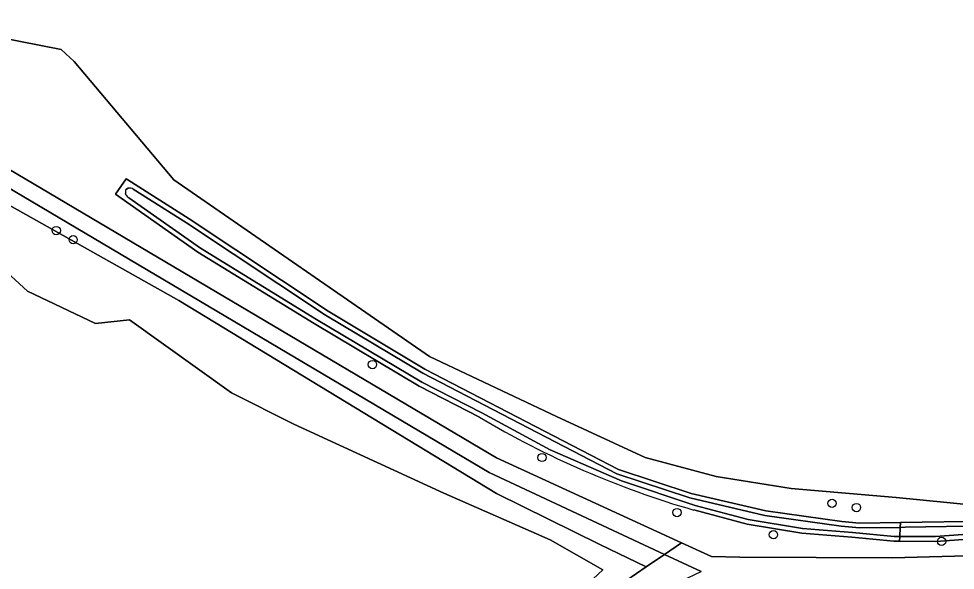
# Model space of a CAD drawing. Extents: x 161385 to 162589, y 388479 to 389756.
# Drawn here: x 162168.4 to 162279.1, y 389035.2 to 389100.4 of the extents above; entities that cross this region are included whole.
import ezdxf

# ---------------------------------------------------------------- set-up
doc = ezdxf.new("R2010")
doc.units = 0
for name, color, linetype in [('IMGEO_Boom', 7, 'Continuous'), ('IMGEO_Bouwland', 7, 'Continuous'), ('IMGEO_Grasland_overig', 7, 'Continuous'), ('IMGEO_Groenvoorziening', 7, 'Continuous'), ('IMGEO_Loofbos', 7, 'Continuous'), ('IMGEO_Oever', 7, 'Continuous'), ('IMGEO_Waterloop', 7, 'Continuous')]:
    doc.layers.add(name, color=color, linetype=linetype)

msp = doc.modelspace()

# ---------------------------------------------------------------- linework, layer by layer
at = {"layer": 'IMGEO_Boom'}
for centre in [(162172.86, 389075.35), (162174.86, 389074.27), (162210.21, 389059.52), (162230.24, 389048.54), (162264.5, 389043.12), (162267.39, 389042.63), (162246.19, 389042.04), (162257.58, 389039.42), (162277.44, 389038.63)]:
    msp.add_circle(centre, 0.489, dxfattribs=at)
at = {"layer": 'IMGEO_Bouwland'}
msp.add_lwpolyline([(162114.59, 389132.67), (162160.79, 389099.21), (162173.46, 389096.72), (162174.96, 389095.33), (162186.74, 389081.33), (162216.97, 389060.48), (162231.95, 389053.37), (162242.41, 389048.54), (162250.83, 389046.3), (162259.67, 389044.88), (162272.08, 389043.81), (162281.27, 389042.92), (162285.01, 389043), (162288.13, 389044.02), (162286.54, 389047.84), (162282.72, 389062.17), (162282.57, 389074.95), (162284.35, 389083.99), (162287.92, 389095.13), (162294.39, 389109.22)], dxfattribs=at)
at = {"layer": 'IMGEO_Grasland_overig'}
for points in [[(162109.04, 389128.66), (162160.7, 389084.27), (162223.99, 389046.78), (162244.71, 389037.09), (162246.73, 389038.47), (162224.85, 389048.5), (162162.3, 389085.5), (162110.46, 389129.68)], [(162230.59, 389028.91), (162237.43, 389035.29), (162231.21, 389038.83), (162218.65, 389044.34), (162200.94, 389052.46), (162193.55, 389056.16), (162181.52, 389064.81), (162177.5, 389064.36), (162169.45, 389068.17), (162161.24, 389075.73)], [(162283.33, 389037.01), (162271.63, 389036.67), (162253.62, 389036.77), (162250.28, 389036.85), (162246.73, 389038.47), (162244.71, 389037.09), (162249.04, 389035.07)]]:
    msp.add_lwpolyline(points, dxfattribs=at)
at = {"layer": 'IMGEO_Groenvoorziening'}
msp.add_lwpolyline([(162166.4, 389078.85), (162161.51, 389081.6), (162159.64, 389082.65), (162156.61, 389085.22), (162161.24, 389075.73), (162169.45, 389068.17), (162177.5, 389064.36), (162181.52, 389064.81), (162193.55, 389056.16), (162200.94, 389052.46), (162218.65, 389044.34), (162231.21, 389038.83), (162237.43, 389035.29), (162230.59, 389028.91), (162223, 389023.95), (162233.93, 389030.41), (162234.24, 389029.87), (162237.97, 389032.46), (162242.56, 389035.61), (162237.06, 389038.25), (162224.87, 389044.3), (162187.33, 389067.1)], close=True, dxfattribs=at)
at = {"layer": 'IMGEO_Loofbos'}
for points in [[(162109.04, 389128.66), (162100.7, 389135.29), (162097.11, 389135.29), (162098.96, 389134.71), (162109.75, 389126.06), (162130.42, 389108.85), (162130.93, 389107.73), (162130.81, 389107.32), (162139.7, 389099.55), (162156.61, 389085.22), (162159.64, 389082.65), (162161.51, 389081.6), (162166.4, 389078.85), (162187.33, 389067.1), (162224.87, 389044.3), (162237.06, 389038.25), (162242.56, 389035.61), (162244.71, 389037.09), (162223.99, 389046.78), (162160.7, 389084.27)], [(162235.58, 389028), (162242.07, 389031.75), (162249.04, 389035.07), (162244.71, 389037.09), (162242.56, 389035.61), (162237.97, 389032.46), (162234.24, 389029.87), (162234.58, 389029.26), (162219.12, 389018.24), (162197.65, 389005.72), (162196.33, 389003.63), (162195.62, 389002.91), (162190.56, 389000), (162187.98, 388998.52), (162180.23, 388995.32), (162191.02, 388997.34), (162195.18, 389000), (162199.87, 389003)]]:
    msp.add_lwpolyline(points, close=True, dxfattribs=at)
for points in [[(162186.74, 389081.33), (162174.96, 389095.33), (162173.46, 389096.72), (162160.79, 389099.21), (162114.59, 389132.67)], [(162110.46, 389129.68), (162162.3, 389085.5), (162224.85, 389048.5), (162246.73, 389038.47), (162250.28, 389036.85), (162253.62, 389036.77), (162271.63, 389036.67), (162283.33, 389037.01), (162288.82, 389038.04), (162296.68, 389042.37), (162328.4, 389060.45), (162336.73, 389065.8), (162344.55, 389071.89), (162350.74, 389077.58), (162361.59, 389089.75), (162362.44, 389090.61), (162365.61, 389093.51), (162369.02, 389096.12), (162372.66, 389098.41), (162375.71, 389100.3), (162375.95, 389100.49)], [(162203.31, 389064.37), (162189.58, 389072.81), (162179.87, 389079.66), (162181.12, 389081.46), (162181.3, 389081.34), (162188.57, 389076.73), (162204.98, 389065.82), (162216.42, 389058.98), (162239.29, 389047.14), (162247.88, 389044.3), (162256.69, 389042.25), (162265.65, 389040.98), (162267.75, 389040.8), (162272.58, 389040.88), (162282.86, 389041.03)], [(162288.52, 389043.16), (162292.79, 389045.48), (162297, 389048.08), (162309.85, 389056.72), (162292.61, 389046.64), (162288.13, 389044.02), (162285.01, 389043), (162281.27, 389042.92), (162272.08, 389043.81), (162259.67, 389044.88), (162250.83, 389046.3), (162242.41, 389048.54), (162231.95, 389053.37), (162216.97, 389060.48), (162186.74, 389081.33)], [(162222.86, 389053.32), (162215.75, 389056.95), (162203.31, 389064.37)], [(162280, 389038.85), (162276.76, 389038.62), (162272.49, 389038.64), (162271.8, 389038.64), (162266.86, 389039.11), (162260.93, 389039.59), (162254.49, 389040.68), (162248.16, 389042.34)]]:
    msp.add_lwpolyline(points, dxfattribs=at)
msp.add_arc((162278.34, 389146.55), 108.5, 239.2437, 253.8507, dxfattribs=at)
at = {"layer": 'IMGEO_Oever'}
for points in [[(162188.57, 389076.73), (162181.3, 389081.34), (162181.12, 389081.46), (162179.87, 389079.66), (162189.58, 389072.81), (162203.31, 389064.37), (162215.75, 389056.95), (162222.86, 389053.32)], [(162181.09, 389080.18), (162181.15, 389080.25), (162181.34, 389080.35)], [(162181.96, 389080.25), (162188.26, 389076.26), (162204.68, 389065.34), (162216.15, 389058.49), (162239.07, 389046.62), (162247.72, 389043.76), (162256.58, 389041.69), (162265.58, 389040.42), (162267.73, 389040.24), (162272.56, 389040.29), (162272.58, 389040.88), (162267.75, 389040.8), (162265.65, 389040.98), (162256.69, 389042.25), (162247.88, 389044.3), (162239.29, 389047.14), (162216.42, 389058.98), (162204.98, 389065.82), (162188.57, 389076.73)], [(162181.1, 389079.58), (162181.03, 389079.74)], [(162248.16, 389042.34), (162254.49, 389040.68), (162260.93, 389039.59), (162266.86, 389039.11), (162271.8, 389038.64), (162272.49, 389038.64), (162272.52, 389039.22), (162271.83, 389039.21), (162266.91, 389039.67), (162261, 389040.15), (162254.61, 389041.23), (162248.33, 389042.88), (162239.63, 389045.8), (162231.22, 389049.45), (162223.12, 389053.82), (162216.03, 389057.44), (162203.6, 389064.85), (162189.89, 389073.28), (162181.45, 389079.23)], [(162282.86, 389041.03), (162272.58, 389040.88), (162272.56, 389040.29), (162273.15, 389040.3), (162282.88, 389040.45)], [(162279.96, 389039.43), (162276.74, 389039.21), (162273.1, 389039.22), (162272.52, 389039.22), (162272.49, 389038.64), (162276.76, 389038.62), (162280, 389038.85)]]:
    msp.add_lwpolyline(points, dxfattribs=at)
for centre, radius, start, end in [((162181.8, 389079.86), 0.773, 155.4162, 188.7979), ((162181.52, 389079.4), 0.961, 62.3292, 100.4559), ((162182.31, 389080.45), 1.5, 215.8322, 234.8245), ((162278.34, 389146.55), 108.5, 239.2437, 253.8507)]:
    msp.add_arc(centre, radius, start, end, dxfattribs=at)
at = {"layer": 'IMGEO_Waterloop'}
for points in [[(162181.34, 389080.35), (162181.15, 389080.25), (162181.09, 389080.18)], [(162181.45, 389079.23), (162189.89, 389073.28), (162203.6, 389064.85), (162216.03, 389057.44), (162223.12, 389053.82), (162231.22, 389049.45), (162239.63, 389045.8), (162248.33, 389042.88), (162254.61, 389041.23), (162261, 389040.15), (162266.91, 389039.67), (162271.83, 389039.21), (162272.52, 389039.22), (162272.56, 389040.29), (162267.73, 389040.24), (162265.58, 389040.42), (162256.58, 389041.69), (162247.72, 389043.76), (162239.07, 389046.62), (162216.15, 389058.49), (162204.68, 389065.34), (162188.26, 389076.26), (162181.96, 389080.25)], [(162181.03, 389079.74), (162181.1, 389079.58)]]:
    msp.add_lwpolyline(points, dxfattribs=at)
msp.add_lwpolyline([(162283.45, 389040.43), (162283.17, 389040.47), (162282.88, 389040.45), (162273.15, 389040.3), (162272.56, 389040.29), (162272.52, 389039.22), (162273.1, 389039.22), (162276.74, 389039.21), (162279.96, 389039.43), (162283.47, 389039.74), (162283.57, 389039.77), (162283.62, 389039.87), (162283.67, 389040.02), (162283.67, 389040.08), (162283.66, 389040.18), (162283.63, 389040.24), (162283.54, 389040.36)], close=True, dxfattribs=at)
for centre, radius, start, end in [((162181.8, 389079.86), 0.773, 155.4162, 188.7979), ((162181.52, 389079.4), 0.961, 62.3292, 100.4559), ((162182.31, 389080.45), 1.5, 215.8322, 234.8245)]:
    msp.add_arc(centre, radius, start, end, dxfattribs=at)

doc.saveas('drawing.dxf')
